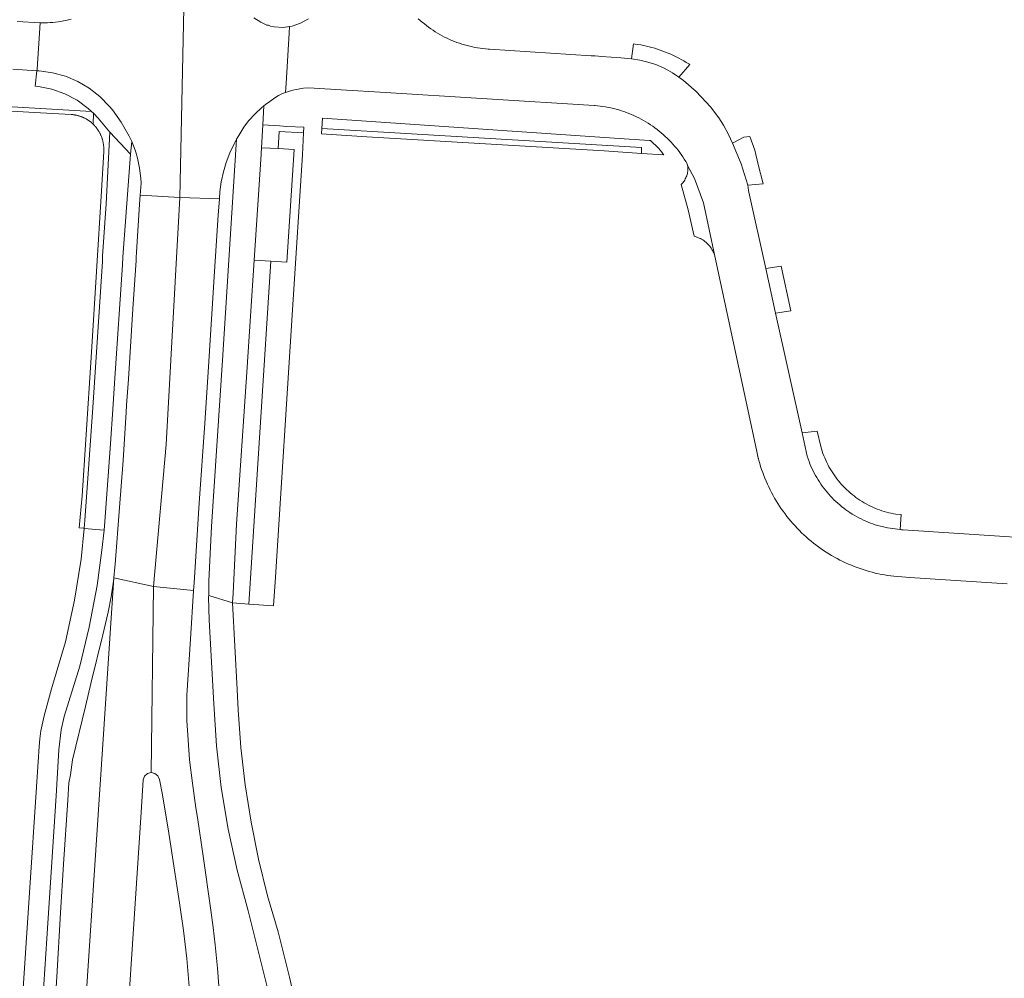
# Model space of a CAD drawing. Extents: x 152825 to 164088, y 457113 to 463005.
# Tile 309 of 364: x 157224 to 157350, y 461681 to 461804. Entities that reach past the tile are written whole.
import ezdxf

# ---------------------------------------------------------------- set-up
doc = ezdxf.new("R2010")
doc.units = 0
doc.header["$LTSCALE"] = 0.5
for name, color, linetype, lineweight in [('B-PV-VH-GESLOTENVERHARDING_ASFALT-GV', 251, 'CONTINUOUS', 18), ('B-PV-VH-ONVERHARD_ZAND-GV', 251, 'CONTINUOUS', 18), ('B-PV-VH-OPENVERHARDING_BETONELEMENT-GV', 251, 'CONTINUOUS', 18), ('B-PV-VH-OPENVERHARDING_BETONSTRAATSTEEN-GV', 251, 'CONTINUOUS', 18)]:
    doc.layers.add(name, color=color, linetype=linetype, lineweight=lineweight)

msp = doc.modelspace()

# ---------------------------------------------------------------- linework, layer by layer
at = {"layer": 'B-PV-VH-GESLOTENVERHARDING_ASFALT-GV', "flags": 128}
for points in [[(157230.846, 461804.196), (157230.512, 461804.112), (157230.177, 461804.037), (157229.839, 461803.969), (157229.5, 461803.909), (157229.16, 461803.857), (157228.819, 461803.813), (157228.477, 461803.777), (157228.134, 461803.749), (157227.79, 461803.728), (157227.446, 461803.716), (157227.102, 461803.712), (157226.85, 461803.727), (157226.475, 461797.794), (157226.452, 461797.588), (157226.75, 461797.569), (157228.45, 461797.34), (157230.104, 461796.889), (157231.685, 461796.222), (157233.163, 461795.352), (157234.513, 461794.294), (157235.711, 461793.067), (157236.124, 461792.589), (157237.241, 461790.977), (157238.27, 461789.224), (157238.595, 461788.541), (157239.048, 461787.412), (157239.14, 461787.146), (157239.34, 461786.4), (157239.486, 461785.763), (157239.605, 461785.119), (157239.697, 461784.472), (157239.761, 461783.821), (157239.798, 461783.168), (157239.69, 461781.658), (157239.741, 461781.655), (157244.772, 461781.324), (157245.527, 461817.825)], [(157245.527, 461817.825), (157244.772, 461781.324), (157249.831, 461781.166), (157249.895, 461782.085), (157250.068, 461783.359), (157250.338, 461784.617), (157250.702, 461785.85), (157251.159, 461787.052), (157251.707, 461788.216), (157251.871, 461788.491), (157252.032, 461788.837), (157252.316, 461789.296), (157252.963, 461790.349), (157253.576, 461791.177), (157254.46, 461792.098), (157255.232, 461792.855), (157255.507, 461793.104), (157255.72, 461793.256), (157256.293, 461793.666), (157256.931, 461794.112), (157257.418, 461794.419), (157257.676, 461794.526), (157257.924, 461794.655), (157258.318, 461794.806), (157258.387, 461795.956), (157258.776, 461802.412), (157258.827, 461803.257), (157257.987, 461803.146), (157256.829, 461803.213), (157256.383, 461803.307), (157256.137, 461803.411), (157255.925, 461803.443), (157255.14, 461803.831), (157254.262, 461804.363)], [(157226.952, 461674.607), (157227.715, 461686.389), (157228.902, 461704.668), (157229.277, 461710.57), (157229.576, 461713.109), (157229.962, 461714.853), (157231.959, 461721.286), (157233.148, 461726.273), (157234.181, 461731.638), (157234.787, 461736.139), (157235.049, 461738.712), (157235.028, 461738.714), (157232.506, 461738.948), (157232.14, 461735.001), (157231.283, 461729.739), (157230.119, 461724.405), (157228.332, 461718.383), (157227.371, 461714.941), (157226.961, 461712.997), (157226.842, 461711.993), (157226.753, 461710.99), (157226.619, 461709.015), (157225.288, 461689.024), (157224.7, 461680.03)], [(157232.758, 461679.013), (157236.322, 461732.606), (157236.282, 461732.177), (157235.983, 461730.19), (157235.578, 461728.225), (157234.885, 461725.305), (157233.417, 461719.253), (157232.672, 461716.098), (157231.012, 461709.293), (157230.743, 461707.341), (157230.545, 461706.343), (157230.398, 461704.109), (157229.873, 461695.892), (157229.485, 461689.658), (157228.987, 461681.48), (157228.554, 461674.27)], [(157249.876, 461678.611), (157249.594, 461682.592), (157249.288, 461685.572), (157249.039, 461687.797), (157248.753, 461690.007), (157247.764, 461696.931), (157247.006, 461701.893), (157246.823, 461703.114), (157246.368, 461706.301), (157246.017, 461709.297), (157245.643, 461714.311), (157245.641, 461716.322), (157245.664, 461717.55), (157246.115, 461724.755), (157246.527, 461730.965), (157241.406, 461731.475), (157241.093, 461707.656), (157241.577, 461707.549), (157241.959, 461707.233), (157242.155, 461706.778), (157242.524, 461704.803), (157243.338, 461699.895), (157244.725, 461690.96), (157245.253, 461687.397), (157245.664, 461683.818), (157245.957, 461680.227)], [(157259.904, 461676.543), (157258.83, 461681.422), (157257.367, 461687.235), (157256.015, 461691.875), (157254.859, 461696.567), (157253.901, 461701.304), (157253.143, 461706.077), (157252.586, 461710.877), (157252.231, 461715.697), (157252.102, 461718.309), (157251.525, 461729.385), (157248.488, 461730.339), (157248.458, 461730.348), (157248.457, 461730.186), (157248.514, 461727.178), (157249.119, 461716.467), (157249.462, 461711.087), (157250.077, 461705.732), (157250.961, 461700.414), (157252.113, 461695.148), (157253.529, 461689.947), (157255.938, 461680.212)]]:
    msp.add_lwpolyline(points, dxfattribs=at)
for points in [[(157248.458, 461730.348), (157248.488, 461730.339), (157251.525, 461729.385), (157251.596, 461730.631), (157252.042, 461739.481), (157253.349, 461758.965), (157254.299, 461773.326), (157255.151, 461786.219), (157255.228, 461787.714), (157255.381, 461790.659), (157255.507, 461793.104), (157255.232, 461792.855), (157254.46, 461792.098), (157253.576, 461791.177), (157252.963, 461790.349), (157252.316, 461789.296), (157252.032, 461788.837), (157250.231, 461760.501), (157248.817, 461739.199), (157248.472, 461732.195)], [(157238.459, 461786.885), (157235.809, 461789.711), (157235.321, 461780.551), (157234.874, 461773.833), (157234.835, 461773.133), (157233.617, 461754.442), (157233.097, 461747.169), (157232.654, 461740.547), (157232.506, 461738.948), (157235.028, 461738.714), (157235.049, 461738.712), (157235.161, 461739.807), (157235.886, 461749.768), (157236.198, 461754.235), (157236.441, 461758.197), (157237.42, 461772.697), (157237.449, 461773.709)], [(157239.741, 461781.655), (157239.69, 461781.658), (157239.608, 461780.501), (157239.217, 461774.314), (157239.184, 461773.688), (157239.151, 461773.275), (157238.753, 461767.071), (157238.171, 461758.063), (157237.938, 461754.72), (157237.878, 461753.819), (157237.5, 461747.626), (157237.048, 461741.627), (157236.482, 461734.348), (157236.45, 461733.966), (157236.322, 461732.606), (157241.406, 461731.475), (157243.016, 461749.698), (157244.772, 461781.324)], [(157249.831, 461781.166), (157244.772, 461781.324), (157243.016, 461749.698), (157241.406, 461731.475), (157246.527, 461730.965), (157246.593, 461731.958), (157247.248, 461742.182), (157247.959, 461752.434), (157248.417, 461759.623), (157249.223, 461771.854), (157249.683, 461779.06)], [(157241.093, 461707.656), (157241.406, 461731.475), (157236.322, 461732.606), (157232.758, 461679.013), (157230.919, 461649.947), (157235.781, 461649.81), (157240.228, 461649.691), (157239.329, 461649.933), (157238.482, 461650.378), (157237.754, 461650.999), (157237.179, 461651.764), (157236.787, 461652.637), (157236.596, 461653.574), (157236.988, 461659.592), (157237.126, 461661.705), (157239.79, 461702.535), (157240.065, 461706.739), (157240.244, 461707.201), (157240.614, 461707.531)]]:
    msp.add_lwpolyline(points, close=True, dxfattribs=at)
at = {"layer": 'B-PV-VH-ONVERHARD_ZAND-GV', "flags": 128}
msp.add_lwpolyline([(157180.273, 461794.939), (157226.151, 461792.253), (157230.831, 461791.98), (157230.908, 461791.975), (157230.985, 461791.968), (157231.062, 461791.96), (157231.139, 461791.951), (157231.216, 461791.94), (157231.292, 461791.928), (157231.369, 461791.915), (157231.445, 461791.901), (157231.521, 461791.885), (157231.596, 461791.867), (157231.671, 461791.849), (157231.746, 461791.829), (157231.82, 461791.808), (157231.894, 461791.786), (157231.968, 461791.762), (157232.041, 461791.737), (157232.114, 461791.711), (157232.187, 461791.683), (157232.258, 461791.654), (157232.33, 461791.624), (157232.401, 461791.593), (157232.471, 461791.561), (157232.541, 461791.527), (157232.61, 461791.492), (157232.678, 461791.456), (157232.746, 461791.419), (157232.813, 461791.38), (157232.88, 461791.341), (157232.946, 461791.3), (157233.011, 461791.258), (157233.075, 461791.215), (157233.139, 461791.171), (157233.202, 461791.126), (157233.264, 461791.079), (157233.325, 461791.032), (157233.385, 461790.984), (157233.445, 461790.934), (157233.503, 461790.884), (157233.561, 461790.832), (157233.618, 461790.78), (157233.674, 461790.726), (157233.684, 461792.136), (157233.436, 461792.378), (157180.305, 461795.488)], dxfattribs=at)
for points in [[(157233.684, 461792.136), (157233.674, 461790.726), (157233.73, 461790.671), (157233.784, 461790.615), (157233.838, 461790.558), (157233.891, 461790.5), (157233.942, 461790.441), (157233.993, 461790.382), (157234.042, 461790.321), (157234.091, 461790.26), (157234.138, 461790.197), (157234.185, 461790.134), (157234.23, 461790.07), (157234.274, 461790.005), (157234.317, 461789.94), (157234.358, 461789.874), (157234.399, 461789.807), (157234.438, 461789.739), (157234.476, 461789.671), (157234.513, 461789.602), (157234.549, 461789.532), (157234.583, 461789.462), (157234.617, 461789.391), (157234.649, 461789.32), (157234.679, 461789.248), (157234.709, 461789.175), (157234.737, 461789.102), (157234.764, 461789.029), (157234.79, 461788.955), (157234.814, 461788.88), (157234.837, 461788.805), (157234.858, 461788.73), (157234.879, 461788.655), (157234.898, 461788.579), (157234.915, 461788.502), (157234.932, 461788.426), (157234.947, 461788.349), (157234.96, 461788.272), (157234.972, 461788.195), (157234.983, 461788.117), (157234.993, 461788.039), (157235.001, 461787.962), (157235.008, 461787.884), (157235.013, 461787.806), (157235.017, 461787.727), (157235.02, 461787.649), (157235.021, 461787.571), (157235.021, 461787.493), (157235.019, 461787.414), (157235.016, 461787.336), (157235.012, 461787.258), (157234.744, 461782.197), (157233.443, 461761.516), (157232.716, 461750.324), (157232.246, 461743.099), (157231.884, 461739.006), (157232.437, 461738.954), (157232.506, 461738.948), (157232.654, 461740.547), (157233.097, 461747.169), (157233.617, 461754.442), (157234.835, 461773.133), (157234.874, 461773.833), (157235.321, 461780.551), (157235.809, 461789.711), (157234.305, 461791.531)], [(157301.059, 461788.9), (157263.043, 461791.493), (157262.963, 461790.185), (157303.923, 461787.772), (157303.901, 461787.003), (157306.78, 461786.819), (157306.705, 461786.917), (157306.514, 461787.157), (157306.317, 461787.391), (157306.113, 461787.62), (157305.903, 461787.843), (157305.688, 461788.061), (157305.467, 461788.273), (157305.241, 461788.479), (157305.047, 461788.648), (157304.951, 461788.635)], [(157253.602, 461729.243), (157256.752, 461729.028), (157257.025, 461732.678), (157259.179, 461766.949), (157260.464, 461786.813), (157260.618, 461789.619), (157257.484, 461789.795), (157257.344, 461787.604), (157259.43, 461787.496), (157258.475, 461773.05), (157256.419, 461773.186)], [(157260.657, 461790.338), (157258.491, 461790.46), (157257.53, 461790.521), (157255.381, 461790.659), (157255.228, 461787.714), (157257.344, 461787.604), (157257.484, 461789.795), (157260.618, 461789.619)], [(157262.963, 461790.185), (157262.921, 461789.49), (157268.731, 461789.115), (157299.14, 461787.308), (157303.901, 461787.003), (157303.923, 461787.772)], [(157253.602, 461729.243), (157256.419, 461773.186), (157254.299, 461773.326), (157253.349, 461758.965), (157252.042, 461739.481), (157251.596, 461730.631), (157251.525, 461729.385)]]:
    msp.add_lwpolyline(points, close=True, dxfattribs=at)
at = {"layer": 'B-PV-VH-OPENVERHARDING_BETONELEMENT-GV', "flags": 128}
msp.add_lwpolyline([(157256.419, 461773.186), (157258.475, 461773.05), (157259.43, 461787.496), (157257.344, 461787.604), (157255.228, 461787.714), (157255.151, 461786.219), (157254.299, 461773.326)], close=True, dxfattribs=at)
at = {"layer": 'B-PV-VH-OPENVERHARDING_BETONSTRAATSTEEN-GV', "flags": 128}
for points in [[(157223.346, 461797.785), (157226.452, 461797.588), (157226.475, 461797.794), (157226.85, 461803.727), (157223.908, 461803.896)], [(157261.25, 461804.231), (157260.238, 461803.664), (157259.137, 461803.298), (157258.827, 461803.257), (157258.776, 461802.412), (157258.387, 461795.956), (157258.318, 461794.806), (157258.57, 461794.901), (157259.232, 461795.099), (157259.907, 461795.245), (157260.591, 461795.341), (157261.281, 461795.385), (157266.125, 461795.087), (157270.419, 461794.835), (157297.829, 461793.13), (157297.943, 461793.122), (157298.287, 461793.091), (157298.631, 461793.053), (157298.974, 461793.006), (157299.316, 461792.952), (157299.656, 461792.889), (157299.995, 461792.819), (157300.332, 461792.742), (157300.667, 461792.656), (157301, 461792.562), (157301.331, 461792.461), (157301.659, 461792.353), (157301.985, 461792.236), (157302.308, 461792.113), (157302.628, 461791.981), (157302.945, 461791.843), (157303.259, 461791.697), (157303.569, 461791.544), (157303.876, 461791.383), (157304.178, 461791.216), (157304.477, 461791.042), (157304.772, 461790.861), (157305.062, 461790.673), (157305.348, 461790.479), (157305.63, 461790.277), (157305.907, 461790.07), (157306.179, 461789.856), (157306.445, 461789.636), (157306.707, 461789.41), (157306.964, 461789.177), (157307.214, 461788.939), (157307.46, 461788.696), (157307.699, 461788.446), (157307.933, 461788.191), (157308.161, 461787.931), (157308.383, 461787.666), (157308.599, 461787.395), (157308.808, 461787.12), (157309.011, 461786.839), (157309.207, 461786.555), (157309.397, 461786.265), (157309.58, 461785.972), (157309.756, 461785.674), (157309.826, 461785.465), (157310.701, 461783.782), (157311.838, 461780.656), (157313.317, 461773.826), (157318.648, 461749.001), (157318.874, 461747.949), (157318.884, 461747.902), (157318.951, 461747.651), (157319.061, 461747.263), (157319.179, 461746.877), (157319.304, 461746.494), (157319.437, 461746.113), (157319.578, 461745.735), (157319.726, 461745.359), (157319.881, 461744.987), (157320.044, 461744.618), (157320.214, 461744.252), (157320.391, 461743.89), (157320.575, 461743.531), (157320.767, 461743.176), (157320.965, 461742.825), (157321.171, 461742.477), (157321.383, 461742.134), (157321.602, 461741.796), (157321.828, 461741.461), (157322.06, 461741.131), (157322.299, 461740.806), (157322.544, 461740.486), (157322.795, 461740.17), (157323.053, 461739.86), (157323.317, 461739.555), (157323.587, 461739.255), (157323.863, 461738.96), (157324.144, 461738.671), (157324.431, 461738.388), (157324.724, 461738.111), (157325.022, 461737.839), (157325.325, 461737.573), (157325.634, 461737.313), (157325.948, 461737.06), (157326.267, 461736.813), (157326.59, 461736.572), (157326.918, 461736.337), (157327.251, 461736.109), (157327.589, 461735.888), (157327.93, 461735.674), (157328.276, 461735.466), (157328.626, 461735.265), (157328.98, 461735.071), (157329.338, 461734.885), (157329.699, 461734.705), (157330.063, 461734.532), (157330.432, 461734.367), (157330.803, 461734.209), (157331.177, 461734.059), (157331.554, 461733.916), (157331.934, 461733.781), (157332.317, 461733.653), (157332.702, 461733.532), (157333.089, 461733.42), (157333.479, 461733.315), (157333.87, 461733.218), (157334.264, 461733.128), (157334.659, 461733.047), (157335.056, 461732.973), (157335.453, 461732.907), (157335.853, 461732.849), (157336.253, 461732.799), (157338.292, 461732.655), (157340.276, 461732.531), (157340.9, 461732.49), (157350.78, 461731.846)], [(157358.86, 461737.357), (157337.431, 461738.765), (157337.238, 461738.775), (157337.045, 461738.787), (157335.439, 461739.001), (157333.871, 461739.406), (157333.56, 461739.511), (157333.251, 461739.623), (157332.945, 461739.743), (157332.642, 461739.87), (157332.342, 461740.005), (157332.046, 461740.147), (157331.753, 461740.296), (157331.464, 461740.452), (157331.178, 461740.615), (157330.897, 461740.785), (157330.62, 461740.962), (157330.347, 461741.146), (157330.079, 461741.336), (157329.816, 461741.532), (157329.557, 461741.735), (157329.304, 461741.944), (157329.056, 461742.159), (157328.813, 461742.381), (157328.575, 461742.608), (157328.343, 461742.841), (157328.117, 461743.079), (157327.896, 461743.323), (157327.682, 461743.572), (157327.474, 461743.826), (157327.272, 461744.085), (157327.076, 461744.349), (157326.887, 461744.618), (157326.705, 461744.891), (157326.529, 461745.169), (157326.36, 461745.451), (157326.198, 461745.737), (157326.043, 461746.026), (157325.895, 461746.32), (157325.754, 461746.617), (157325.62, 461746.917), (157325.494, 461747.22), (157325.376, 461747.527), (157325.264, 461747.836), (157325.219, 461747.969), (157325.182, 461748.081), (157325.146, 461748.194), (157324.488, 461751.174), (157321.098, 461766.532), (157319.838, 461772.242), (157317.681, 461782.016), (157317.636, 461782.221), (157317.52, 461782.912), (157316.678, 461785.654), (157315.579, 461788.304), (157315.068, 461789.436), (157314.439, 461790.593), (157313.808, 461791.533), (157312.739, 461792.963), (157310.931, 461794.928), (157309.306, 461796.333), (157308.696, 461796.765), (157308.45, 461796.939), (157307.869, 461797.34), (157307.305, 461797.671), (157306.738, 461797.95), (157305.758, 461798.372), (157304.723, 461798.701), (157303.687, 461798.945), (157302.647, 461799.106), (157301.251, 461799.236), (157298.801, 461799.431), (157298.391, 461799.464), (157297.981, 461799.489), (157297.57, 461799.506), (157297.447, 461799.509), (157284.427, 461800.34), (157284.281, 461800.35), (157283.938, 461800.379), (157283.596, 461800.417), (157283.255, 461800.462), (157282.915, 461800.515), (157282.577, 461800.576), (157282.24, 461800.645), (157281.905, 461800.722), (157281.571, 461800.806), (157281.24, 461800.898), (157280.911, 461800.998), (157280.584, 461801.106), (157280.26, 461801.221), (157279.939, 461801.343), (157279.621, 461801.473), (157279.306, 461801.611), (157278.994, 461801.755), (157278.685, 461801.907), (157278.38, 461802.066), (157278.079, 461802.232), (157277.782, 461802.405), (157277.489, 461802.585), (157277.2, 461802.772), (157276.916, 461802.965), (157276.636, 461803.165), (157276.361, 461803.372), (157276.091, 461803.584), (157275.826, 461803.803), (157275.565, 461804.028), (157275.311, 461804.259)]]:
    msp.add_lwpolyline(points, dxfattribs=at)
for points in [[(157302.909, 461801.03), (157302.647, 461799.106), (157303.687, 461798.945), (157304.723, 461798.701), (157305.758, 461798.372), (157306.738, 461797.95), (157307.305, 461797.671), (157307.869, 461797.34), (157308.45, 461796.939), (157308.696, 461796.765), (157310.086, 461798.381), (157309.963, 461798.462), (157309.65, 461798.658), (157309.332, 461798.848), (157309.011, 461799.03), (157308.686, 461799.206), (157308.357, 461799.375), (157308.024, 461799.536), (157307.688, 461799.69), (157307.349, 461799.837), (157307.007, 461799.977), (157306.662, 461800.109), (157306.314, 461800.234), (157305.963, 461800.351), (157305.61, 461800.46), (157305.255, 461800.562), (157304.897, 461800.656), (157304.538, 461800.742), (157304.177, 461800.821), (157303.814, 461800.891), (157303.449, 461800.954), (157303.084, 461801.009)], [(157226.75, 461797.569), (157226.452, 461797.588), (157226.234, 461795.607), (157226.651, 461795.583), (157228.383, 461795.23), (157230.048, 461794.634), (157231.61, 461793.807), (157233.039, 461792.765), (157233.436, 461792.378), (157233.684, 461792.136), (157234.305, 461791.531), (157235.809, 461789.711), (157238.459, 461786.885), (157238.595, 461788.541), (157238.27, 461789.224), (157237.241, 461790.977), (157236.124, 461792.589), (157235.711, 461793.067), (157234.513, 461794.294), (157233.163, 461795.352), (157231.685, 461796.222), (157230.104, 461796.889), (157228.45, 461797.34)], [(157318.432, 461787.392), (157317.776, 461789.158), (157317.025, 461789.087), (157315.579, 461788.304), (157316.678, 461785.654), (157317.52, 461782.912), (157319.489, 461783.09), (157318.881, 461785.563)], [(157310.701, 461783.782), (157309.826, 461785.465), (157309.845, 461785.316), (157309.855, 461785.166), (157309.858, 461785.015), (157309.852, 461784.865), (157309.839, 461784.715), (157309.817, 461784.566), (157309.788, 461784.419), (157309.751, 461784.273), (157309.706, 461784.13), (157309.654, 461783.988), (157309.594, 461783.85), (157309.527, 461783.716), (157309.453, 461783.585), (157309.372, 461783.458), (157309.284, 461783.336), (157309.19, 461783.218), (157309.09, 461783.106), (157309.015, 461783.029), (157309.913, 461779.783), (157310.662, 461776.374), (157310.827, 461776.33), (157310.99, 461776.278), (157311.151, 461776.218), (157311.308, 461776.152), (157311.462, 461776.077), (157311.613, 461775.996), (157311.76, 461775.908), (157311.902, 461775.813), (157312.04, 461775.711), (157312.172, 461775.603), (157312.3, 461775.489), (157312.422, 461775.37), (157312.538, 461775.244), (157312.649, 461775.113), (157312.753, 461774.978), (157312.851, 461774.837), (157312.942, 461774.692), (157313.026, 461774.543), (157313.103, 461774.391), (157313.173, 461774.235), (157313.236, 461774.075), (157313.291, 461773.913), (157313.317, 461773.826), (157311.838, 461780.656)], [(157323.057, 461766.84), (157321.797, 461772.559), (157319.838, 461772.242), (157321.098, 461766.532)], [(157326.874, 461749.446), (157326.423, 461751.384), (157324.488, 461751.174), (157325.146, 461748.194), (157325.182, 461748.081), (157325.219, 461747.969), (157325.264, 461747.836), (157325.376, 461747.527), (157325.494, 461747.22), (157325.62, 461746.917), (157325.754, 461746.617), (157325.895, 461746.32), (157326.043, 461746.026), (157326.198, 461745.737), (157326.36, 461745.451), (157326.529, 461745.169), (157326.705, 461744.891), (157326.887, 461744.618), (157327.076, 461744.349), (157327.272, 461744.085), (157327.474, 461743.826), (157327.682, 461743.572), (157327.896, 461743.323), (157328.117, 461743.079), (157328.343, 461742.841), (157328.575, 461742.608), (157328.813, 461742.381), (157329.056, 461742.159), (157329.304, 461741.944), (157329.557, 461741.735), (157329.816, 461741.532), (157330.079, 461741.336), (157330.347, 461741.146), (157330.62, 461740.962), (157330.897, 461740.785), (157331.178, 461740.615), (157331.464, 461740.452), (157331.753, 461740.296), (157332.046, 461740.147), (157332.342, 461740.005), (157332.642, 461739.87), (157332.945, 461739.743), (157333.251, 461739.623), (157333.56, 461739.511), (157333.871, 461739.406), (157335.439, 461739.001), (157337.045, 461738.787), (157337.195, 461740.708), (157336.504, 461740.752), (157336.198, 461740.808), (157335.894, 461740.872), (157335.591, 461740.943), (157335.291, 461741.022), (157334.992, 461741.109), (157334.696, 461741.204), (157334.402, 461741.306), (157334.111, 461741.416), (157333.823, 461741.533), (157333.539, 461741.657), (157333.257, 461741.789), (157332.979, 461741.928), (157332.705, 461742.074), (157332.434, 461742.227), (157332.167, 461742.387), (157331.905, 461742.554), (157331.647, 461742.728), (157331.394, 461742.908), (157331.145, 461743.095), (157330.901, 461743.287), (157330.662, 461743.486), (157330.429, 461743.692), (157330.201, 461743.903), (157329.978, 461744.12), (157329.761, 461744.342), (157329.55, 461744.571), (157329.344, 461744.804), (157329.145, 461745.043), (157328.952, 461745.286), (157328.766, 461745.535), (157328.585, 461745.788), (157328.412, 461746.046), (157328.245, 461746.308), (157328.084, 461746.575), (157327.931, 461746.845), (157327.785, 461747.12), (157327.646, 461747.398), (157327.514, 461747.679), (157327.389, 461747.964), (157327.272, 461748.252), (157327.162, 461748.543), (157327.06, 461748.837), (157326.965, 461749.133), (157326.878, 461749.431)]]:
    msp.add_lwpolyline(points, close=True, dxfattribs=at)

doc.saveas('drawing.dxf')
